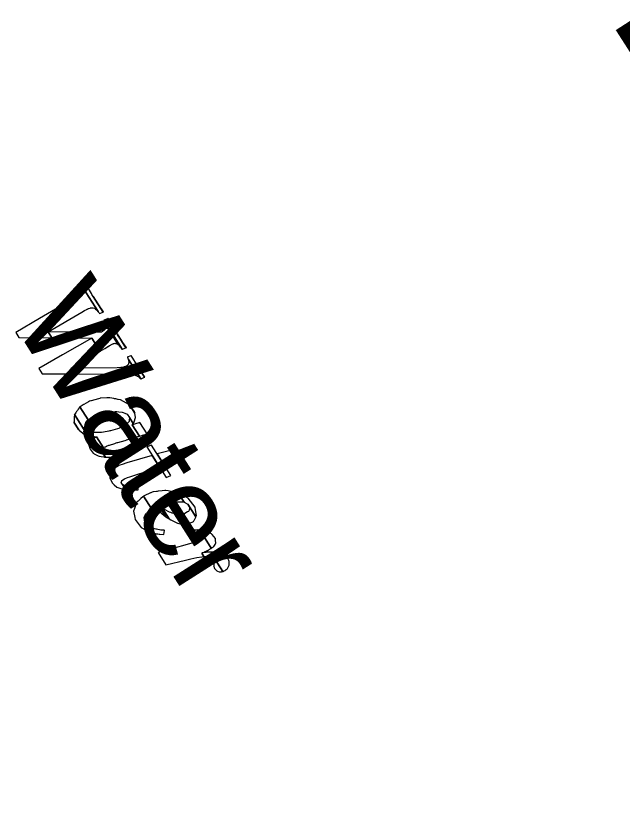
# Model space of a CAD drawing. Extents: x 3962991 to 3983549, y 181631 to 204078.
# Drawn here: x 3974929.3 to 3975250.1, y 189141.8 to 189559.1 of the extents above; entities that cross this region are included whole.
import ezdxf

# ---------------------------------------------------------------- set-up
doc = ezdxf.new("R2010")
doc.units = 0
for name, color, linetype in [('V-ANNO-MASK', 7, 'Continuous'), ('V-ANNO-MASK2', 7, 'Continuous'), ('V-RIVR-IDEN', 7, 'Continuous'), ('V-TOPO-GNAM-IDEN', 7, 'Continuous')]:
    doc.layers.add(name, color=color, linetype=linetype)

msp = doc.modelspace()

# ---------------------------------------------------------------- linework, layer by layer
at = {"layer": 'V-ANNO-MASK2'}
for points in [[(3974941.82, 189399.08), (3974929.27, 189391.73), (3974930.97, 189389.06), (3974948.29, 189388.9), (3974946.36, 189391.93), (3974964.2, 189402.37), (3974965.69, 189403.24), (3974965.83, 189403.31), (3974965.94, 189403.38), (3974966.8, 189403.85), (3974966.94, 189403.93), (3974967.2, 189404.07), (3974967.32, 189404.12), (3974967.53, 189404.2), (3974967.77, 189404.29), (3974968.54, 189404.58), (3974968.58, 189404.6), (3974968.74, 189404.66), (3974969.03, 189404.69), (3974969.29, 189404.71), (3974969.83, 189404.75), (3974969.9, 189404.76), (3974970, 189404.77), (3974970.07, 189404.77), (3974970.29, 189404.69), (3974970.92, 189404.45), (3974971.04, 189404.4), (3974971.34, 189404.15), (3974971.38, 189404.12), (3974971.42, 189404.09), (3974971.53, 189404), (3974971.53, 189404), (3974971.94, 189403.66), (3974972.09, 189403.54), (3974972.16, 189403.46), (3974972.64, 189402.9), (3974972.71, 189402.82), (3974972.78, 189402.74), (3974963.31, 189417.64), (3974963.39, 189417.48), (3974963.47, 189417.31), (3974964.06, 189416.2), (3974964.08, 189416.14), (3974964.18, 189415.86), (3974964.47, 189415.11), (3974964.55, 189414.9), (3974964.54, 189414.87), (3974964.54, 189414.84), (3974964.55, 189414.61), (3974964.56, 189414.46), (3974964.59, 189413.65), (3974964.52, 189413.5), (3974964.48, 189413.44), (3974964.44, 189413.34), (3974964.41, 189413.28), (3974964.17, 189412.75), (3974964.06, 189412.5), (3974963.86, 189412.33), (3974963.74, 189412.21), (3974963.7, 189412.18), (3974963.1, 189411.63), (3974962.89, 189411.49), (3974962.71, 189411.38), (3974962.59, 189411.3), (3974962.35, 189411.15), (3974962.21, 189411.06), (3974961.39, 189410.54), (3974961.27, 189410.47), (3974961.14, 189410.4), (3974959.65, 189409.52)], [(3974963.32, 189417.64), (3974963.31, 189417.63), (3974972.78, 189402.74), (3974972.85, 189402.66), (3974972.92, 189402.57), (3974972.99, 189402.49), (3974973.37, 189401.98), (3974973.62, 189401.64), (3974973.64, 189401.65), (3974973.65, 189401.65), (3974975.46, 189402.48), (3974970.25, 189410.68), (3974969.58, 189411.81), (3974969.35, 189412.19), (3974966.45, 189417.12), (3974965.56, 189418.63), (3974965.5, 189418.61), (3974965.32, 189418.53), (3974965.31, 189418.53), (3974965.27, 189418.51), (3974963.45, 189417.7), (3974963.43, 189417.69), (3974963.42, 189417.68), (3974963.39, 189417.67), (3974963.35, 189417.66), (3974963.33, 189417.65)], [(3974971.21, 189409.25), (3974970.25, 189410.68), (3974975.46, 189402.48), (3974975.5, 189402.49), (3974975.52, 189402.5), (3974975.7, 189402.58), (3974975.7, 189402.59), (3974971.53, 189408.77)], [(3974975.9, 189398.11), (3974975.89, 189398.11), (3974985.64, 189382.77), (3974985.66, 189382.78), (3974987.51, 189383.53), (3974987.56, 189383.54), (3974982.87, 189390.91), (3974982.56, 189391.42), (3974978.59, 189398.03), (3974978.07, 189399.06), (3974977.96, 189399.02), (3974977.78, 189398.94), (3974977.77, 189398.93), (3974977.73, 189398.91)], [(3974976.8, 189396.39), (3974976.9, 189396.21), (3974984.75, 189383.87), (3974984.82, 189383.78), (3974984.9, 189383.68), (3974984.98, 189383.59), (3974985.06, 189383.49), (3974985.2, 189383.3), (3974985.19, 189383.31), (3974985.6, 189382.75), (3974985.63, 189382.77), (3974985.64, 189382.77), (3974975.89, 189398.11), (3974975.98, 189397.94), (3974976.16, 189397.59), (3974976.43, 189397.08), (3974976.53, 189396.9), (3974976.62, 189396.73), (3974976.71, 189396.56)], [(3974967.5, 189391.82), (3974946.36, 189391.93), (3974948.29, 189388.9), (3974969.48, 189388.71), (3974973.88, 189381.79), (3974976.36, 189383.24), (3974977.85, 189384.12), (3974977.99, 189384.19), (3974978.11, 189384.26), (3974978.94, 189384.75), (3974979.08, 189384.84), (3974979.34, 189384.98), (3974979.45, 189385.05), (3974979.45, 189385.05), (3974979.64, 189385.15), (3974979.86, 189385.28), (3974980.58, 189385.65), (3974980.62, 189385.67), (3974980.77, 189385.75), (3974981.03, 189385.81), (3974981.27, 189385.86), (3974981.78, 189385.97), (3974981.84, 189385.98), (3974981.97, 189385.95), (3974982.05, 189385.93), (3974982.24, 189385.89), (3974982.82, 189385.74), (3974982.99, 189385.62), (3974983.26, 189385.41), (3974983.3, 189385.39), (3974983.33, 189385.36), (3974983.43, 189385.29), (3974977.26, 189394.98), (3974977.25, 189394.92), (3974977.25, 189394.9), (3974977.24, 189394.89), (3974977.19, 189394.73), (3974977.16, 189394.63), (3974977.01, 189394.11), (3974976.96, 189393.94), (3974976.94, 189393.85), (3974976.88, 189393.79), (3974976.83, 189393.74), (3974976.5, 189393.37), (3974976.34, 189393.19), (3974976.16, 189392.99), (3974976.05, 189392.86), (3974976.01, 189392.83), (3974975.35, 189392.38), (3974975.13, 189392.24), (3974974.96, 189392.12), (3974974.85, 189392.04), (3974974.61, 189391.88), (3974974.47, 189391.78), (3974973.32, 189391.79), (3974973.16, 189391.79), (3974972.98, 189391.79), (3974970.92, 189391.8)], [(3974977.09, 189395.57), (3974977.27, 189394.98), (3974983.43, 189385.29), (3974983.81, 189385.01), (3974984.12, 189384.63), (3974984.2, 189384.53), (3974984.75, 189383.87), (3974976.89, 189396.22), (3974977.01, 189395.84), (3974977.02, 189395.78)], [(3974954.06, 189379.84), (3974941.45, 189372.58), (3974943.16, 189369.89), (3974960.43, 189369.81), (3974958.53, 189372.81), (3974973.88, 189381.79), (3974969.48, 189388.71)], [(3974983.17, 189390.46), (3974982.87, 189390.91), (3974987.56, 189383.55), (3974987.57, 189383.55), (3974987.76, 189383.62), (3974987.1, 189384.66)], [(3974987.83, 189383.66), (3974987.1, 189384.66), (3974987.76, 189383.62), (3974987.83, 189383.65)], [(3974982.92, 189372.93), (3974958.53, 189372.81), (3974960.43, 189369.82), (3974984.97, 189369.71), (3974987.03, 189369.7), (3974987.21, 189369.7), (3974987.37, 189369.7), (3974988.52, 189369.69), (3974988.72, 189369.69), (3974989.08, 189369.66), (3974989.25, 189369.65), (3974989.51, 189369.63), (3974989.84, 189369.6), (3974990.84, 189369.51), (3974990.9, 189369.51), (3974991.11, 189369.49), (3974991.43, 189369.46), (3974991.72, 189369.44), (3974992.51, 189369.09), (3974992.51, 189369.1), (3974992.61, 189369.05), (3974992.76, 189368.99), (3974992.86, 189368.94), (3974993.08, 189368.84), (3974993.75, 189368.55), (3974993.88, 189368.5), (3974994.08, 189368.41), (3974994.12, 189368.37), (3974994.16, 189368.33), (3974994.3, 189368.21), (3974994.78, 189367.75), (3974994.96, 189367.59), (3974995, 189367.54), (3974995.31, 189367.26), (3974995.36, 189367.21), (3974988.83, 189377.47), (3974988.85, 189377.42), (3974988.93, 189377.09), (3974988.95, 189377.04), (3974988.99, 189376.86), (3974989.13, 189376.33), (3974989.16, 189376.19), (3974989.18, 189376.14), (3974989.17, 189376.12), (3974989.13, 189375.96), (3974989.1, 189375.87), (3974988.96, 189375.33), (3974988.91, 189375.14), (3974988.89, 189375.07), (3974988.86, 189374.95), (3974988.84, 189374.86), (3974988.5, 189374.5), (3974988.34, 189374.33), (3974988.15, 189374.14), (3974988.04, 189374.01), (3974988.01, 189373.97), (3974987.25, 189373.66), (3974987.01, 189373.56), (3974986.82, 189373.47), (3974986.67, 189373.44), (3974986.37, 189373.38), (3974986.2, 189373.34), (3974985.19, 189373.12), (3974985.05, 189373.08), (3974984.88, 189373.07)], [(3974988.78, 189377.58), (3974988.84, 189377.47), (3974995.36, 189367.21), (3974995.4, 189367.17), (3974995.45, 189367.13), (3974995.46, 189367.13), (3974995.47, 189367.14), (3974995.52, 189367.16), (3974995.55, 189367.17), (3974995.56, 189367.18), (3974995.57, 189367.19), (3974997.4, 189367.98), (3974997.44, 189368), (3974997.44, 189368.01), (3974997.46, 189368.01), (3974993.98, 189373.48), (3974990.41, 189379.45), (3974990.22, 189379.39), (3974990.21, 189379.38), (3974990.16, 189379.36), (3974988.29, 189378.64), (3974988.33, 189378.54), (3974988.38, 189378.43), (3974988.48, 189378.22), (3974988.64, 189377.89), (3974988.68, 189377.79), (3974988.74, 189377.68)], [(3974997.63, 189368.08), (3974993.98, 189373.48), (3974997.46, 189368.01)], [(3974963.25, 189352.41), (3974963.14, 189352.34), (3974967.53, 189345.44), (3974967.64, 189345.52), (3974968.22, 189345.94), (3974969.16, 189346.63), (3974969.27, 189346.71), (3974969.42, 189346.82), (3974969.49, 189346.87), (3974972.17, 189347.97), (3974972.85, 189348.25), (3974973.4, 189348.47), (3974973.7, 189348.55), (3974977.63, 189349.49), (3974978.29, 189349.56), (3974978.49, 189349.58), (3974981.94, 189349.92), (3974982.73, 189349.85), (3974983.71, 189349.78), (3974985.64, 189349.63), (3974986.11, 189349.42), (3974986.91, 189349.07), (3974988.19, 189348.5), (3974989.49, 189346.65), (3974991.42, 189343.62), (3974991.95, 189344.34), (3974991.99, 189344.5), (3974992.62, 189346.76), (3974992.21, 189348.96), (3974989.36, 189353.44), (3974987.84, 189354.28), (3974984.66, 189356.03), (3974984.49, 189356.06), (3974983.37, 189356.28), (3974983.22, 189356.31), (3974982.18, 189356.51), (3974981.52, 189356.64), (3974981.14, 189356.71), (3974979.05, 189357.11), (3974978.14, 189357.08), (3974977.41, 189357.04), (3974973.84, 189356.89), (3974973.66, 189356.84), (3974973.06, 189356.68), (3974969.21, 189355.62), (3974968.9, 189355.53), (3974968.32, 189355.37), (3974967.69, 189355.01), (3974965.23, 189353.57), (3974965.15, 189353.52), (3974965, 189353.43), (3974964.88, 189353.36), (3974963.87, 189352.77)], [(3974961.02, 189349.27), (3974960.34, 189348.28), (3974967.27, 189337.38), (3974968.92, 189336.84), (3974968.94, 189336.84), (3974969.24, 189336.8), (3974969.23, 189336.81), (3974969.33, 189336.79), (3974967.33, 189339.94), (3974965.86, 189342.36), (3974965.96, 189342.75), (3974966.01, 189342.94), (3974966.19, 189343.64), (3974966.19, 189343.65), (3974966.32, 189344.13), (3974966.45, 189344.65), (3974967.12, 189345.13), (3974967.53, 189345.44), (3974963.14, 189352.35), (3974962.82, 189351.89), (3974962.32, 189351.15), (3974962.07, 189350.8), (3974961.85, 189350.48), (3974961.52, 189350), (3974961.43, 189349.87), (3974961.25, 189349.61), (3974961.21, 189349.55), (3974961.17, 189349.49), (3974961.03, 189349.28)], [(3974992.03, 189349.88), (3974989.36, 189353.43), (3974992.21, 189348.96), (3974992.04, 189349.87)], [(3974960.08, 189344.44), (3974960.07, 189344.21), (3974962.66, 189340.13), (3974962.98, 189339.89), (3974965.5, 189337.95), (3974965.64, 189337.91), (3974966.05, 189337.78), (3974967.27, 189337.38), (3974960.33, 189348.28), (3974960.24, 189346.9), (3974960.21, 189346.44), (3974960.2, 189346.29)], [(3974967.42, 189339.91), (3974967.33, 189339.94), (3974969.33, 189336.79), (3974969.41, 189336.78), (3974969.79, 189336.73), (3974969.98, 189336.7), (3974969.98, 189336.71), (3974970.67, 189336.61), (3974971.14, 189336.55), (3974971.65, 189336.48), (3974972.02, 189336.43), (3974975.65, 189330.73), (3974976.07, 189331.05), (3974976.56, 189331.25), (3974976.69, 189331.29), (3974976.68, 189331.3), (3974977.36, 189331.57), (3974978.46, 189332.01), (3974978.59, 189332.06), (3974978.77, 189332.11), (3974978.77, 189332.12), (3974978.86, 189332.14), (3974981.66, 189333.04), (3974982.39, 189333.26), (3974982.96, 189333.43), (3974983.27, 189333.51), (3974987.08, 189334.64), (3974987.67, 189334.81), (3974987.85, 189334.86), (3974990.94, 189335.77), (3974990.93, 189335.78), (3974991.57, 189335.96), (3974992.36, 189336.19), (3974993.9, 189336.65), (3974994.19, 189336.73), (3974994.67, 189336.87), (3974990.86, 189342.86), (3974991.35, 189343.53), (3974991.42, 189343.62), (3974989.49, 189346.65), (3974989.46, 189346.5), (3974989.3, 189345.31), (3974989.21, 189344.56), (3974989, 189344.35), (3974987.88, 189343.23), (3974987.31, 189342.66), (3974986.72, 189342.39), (3974983.9, 189341.06), (3974983.74, 189340.99), (3974983.15, 189340.81), (3974979.36, 189339.66), (3974979.04, 189339.6), (3974978.43, 189339.48), (3974977.66, 189339.34), (3974974.64, 189338.77), (3974974.55, 189338.75), (3974974.33, 189338.76), (3974974.17, 189338.76), (3974972.77, 189338.78), (3974971.91, 189338.8), (3974971.75, 189338.8), (3974971.13, 189338.81), (3974970.5, 189338.82), (3974970.15, 189338.83), (3974969.53, 189339.08), (3974968.95, 189339.3), (3974968.12, 189339.63), (3974967.88, 189339.72)], [(3974960.06, 189344.22), (3974962.28, 189340.43), (3974962.66, 189340.13)], [(3974991.63, 189343.09), (3974990.86, 189342.86), (3974994.67, 189336.87), (3974995.44, 189337.1), (3974996.38, 189337.37), (3974996.5, 189337.41), (3974998.24, 189337.92), (3974998.74, 189338.07), (3974994.94, 189344.05), (3974994.43, 189343.91), (3974992.69, 189343.4), (3974992.57, 189343.36)], [(3974968.29, 189330.97), (3974968.61, 189329.96), (3974970.26, 189327.87), (3974970.56, 189327.71), (3974970.81, 189327.58), (3974972.78, 189326.51), (3974972.95, 189326.42), (3974973.32, 189326.35), (3974973.31, 189326.35), (3974974.42, 189326.14), (3974974.42, 189326.14), (3974975.91, 189325.85), (3974975.93, 189325.85), (3974976.24, 189325.79), (3974976.33, 189325.79), (3974976.4, 189325.79), (3974976.74, 189325.79), (3974974.7, 189328.99), (3974974.73, 189329.24), (3974974.81, 189330.1), (3974975.1, 189330.32), (3974975.41, 189330.56), (3974975.65, 189330.73), (3974972.02, 189336.43), (3974971.77, 189336.29), (3974971.42, 189336.1), (3974971.1, 189335.94), (3974970.63, 189335.68), (3974970.49, 189335.61), (3974970.24, 189335.48), (3974970.19, 189335.45), (3974970.12, 189335.41), (3974969.92, 189335.3), (3974969.91, 189335.29), (3974969.08, 189334.53), (3974968.48, 189333.96), (3974968.37, 189333.61), (3974968.34, 189333.49), (3974967.94, 189332.09), (3974968.1, 189331.59)], [(3975001.07, 189332.09), (3974998.53, 189331.16), (3975008.84, 189314.95), (3975011.28, 189316.04)], [(3975014.5, 189330.2), (3975004.02, 189327.45), (3975008.04, 189321.12), (3975018.25, 189324.31)], [(3974975.43, 189328.13), (3974974.7, 189328.99), (3974976.74, 189325.79), (3974976.92, 189325.79), (3974977.54, 189325.8), (3974977.97, 189325.8), (3974978.44, 189325.8), (3974979.41, 189325.81), (3974980.01, 189325.81), (3974980.18, 189325.81), (3974980.96, 189325.9), (3974980.96, 189325.9), (3974982.25, 189326.04), (3974982.4, 189326.06), (3974982.36, 189326.47), (3974982.34, 189326.67), (3974982.22, 189327.79), (3974981.65, 189327.76), (3974981.54, 189327.76), (3974981.34, 189327.74), (3974981.18, 189327.73), (3974979.85, 189327.65), (3974979, 189327.66), (3974978.83, 189327.67), (3974978.22, 189327.68), (3974977.24, 189327.69), (3974976.77, 189327.7), (3974976.22, 189327.87)], [(3974978.96, 189314.85), (3974980.23, 189312.11), (3974981.28, 189311.2), (3974982.73, 189309.93), (3974984.26, 189309.36), (3974986.26, 189308.62), (3974987.47, 189308.53), (3974985.66, 189311.38), (3974985.1, 189312.33), (3974985.25, 189312.8), (3974985.39, 189313.23), (3974985.43, 189313.35), (3974986.75, 189314.37), (3974987.09, 189314.49), (3974987.97, 189314.82), (3974988.41, 189314.98), (3974989.63, 189315.38), (3974992.23, 189316.21), (3975005.36, 189320.43), (3975001.4, 189326.66), (3974988.05, 189322.77), (3974985.49, 189321.88), (3974984.29, 189321.46), (3974983.85, 189321.3), (3974983.05, 189320.85), (3974982.74, 189320.67), (3974981.3, 189319.84), (3974981.22, 189319.79), (3974980.92, 189319.62), (3974980.67, 189319.3), (3974980.64, 189319.26), (3974980.01, 189318.45), (3974979.17, 189317.36), (3974979.03, 189315.75)], [(3974985.73, 189311.34), (3974985.66, 189311.38), (3974987.47, 189308.53), (3974987.53, 189308.52), (3974988, 189308.49), (3974988.43, 189308.45), (3974988.54, 189308.44), (3974990.62, 189308.28), (3974991.02, 189308.31), (3974992.07, 189308.37), (3974992.59, 189308.41), (3974994.01, 189308.48), (3974993.91, 189310.43), (3974992.79, 189310.41), (3974991.34, 189310.37), (3974990.81, 189310.37), (3974989.73, 189310.34), (3974989.27, 189310.41), (3974987.11, 189310.7), (3974986.99, 189310.72), (3974986.39, 189311.02)], [(3974992.22, 189293.88), (3974992.45, 189292.82), (3974995.57, 189288.62), (3974997.82, 189287.29), (3975000.07, 189285.96), (3975001.25, 189285.74), (3974997.51, 189291.62), (3974997.37, 189292.48), (3974997.36, 189292.49), (3974997.14, 189293.95), (3974997.58, 189294.72), (3974997.94, 189295.34), (3974998.21, 189295.81), (3974998.4, 189296.12), (3974999.76, 189297.18), (3974999.79, 189297.2), (3975000.82, 189298), (3975001.21, 189298.19), (3974996.8, 189305.13), (3974996.48, 189304.84), (3974995.5, 189303.94), (3974995.48, 189303.92), (3974994.18, 189302.74), (3974993.95, 189302.52), (3974993.58, 189302.19), (3974993.11, 189301.75), (3974992.78, 189300.8), (3974992.53, 189300.08), (3974992.39, 189299.66), (3974992.03, 189298.59), (3974991.54, 189297.16)], [(3974998.68, 189305.95), (3974996.8, 189305.12), (3975001.21, 189298.19), (3975003.05, 189299.08), (3975004.29, 189297.89), (3975008.62, 189294.24), (3975005.06, 189299.85), (3975005.2, 189299.9), (3975005.98, 189300.17), (3975006.45, 189300.33), (3975007.98, 189300.87), (3975008.38, 189301), (3975008.82, 189301.15), (3975010.87, 189301.55), (3975012.21, 189301.81), (3975012.66, 189301.9), (3975013.63, 189302.09), (3975014.16, 189302.1), (3975016.78, 189302.14), (3975017.45, 189302.15), (3975017.45, 189302.16), (3975017.77, 189302.16), (3975018.29, 189301.92), (3975015.03, 189307.03), (3975014.63, 189307.1), (3975014.27, 189307.16), (3975013.5, 189307.3), (3975010.52, 189307.83), (3975009.91, 189307.94), (3975008.68, 189308.15), (3975008.21, 189308.1), (3975006.8, 189307.94), (3975004.66, 189307.7), (3975004.16, 189307.64), (3975003.7, 189307.6), (3975001.96, 189307.4), (3975001.51, 189307.2), (3975000.77, 189306.87), (3975000.63, 189306.81), (3974999.06, 189306.12)], [(3975016.91, 189306), (3975015.04, 189307.02), (3975018.29, 189301.92), (3975020.02, 189301.1), (3975020.31, 189300.97), (3975024.58, 189294.25), (3975024.95, 189294.99), (3975024.39, 189297.88), (3975024.11, 189299.34), (3975020.47, 189304.04), (3975018.51, 189305.11), (3975017.21, 189305.83)], [(3975007.93, 189298.01), (3975007.09, 189298.43), (3975010.45, 189293.14), (3975011.32, 189292.68), (3975014.15, 189291.18), (3975014.88, 189290.78), (3975015.48, 189290.69), (3975018.02, 189290.3), (3975019.7, 189290.04), (3975020.08, 189290.22), (3975020.08, 189290.23), (3975020.93, 189290.62), (3975021.34, 189290.82), (3975023.37, 189291.78), (3975023.66, 189292.39), (3975023.8, 189292.68), (3975023.96, 189292.99), (3975024.49, 189294.08), (3975024.58, 189294.25), (3975020.31, 189300.97), (3975021.39, 189298.95), (3975020.94, 189297.74), (3975020.81, 189297.37), (3975020.7, 189297.05), (3975020.2, 189296.77), (3975018.27, 189295.65), (3975017.75, 189295.61), (3975016.71, 189295.53), (3975016.23, 189295.49), (3975014.79, 189295.38), (3975011.95, 189296.23), (3975011.29, 189296.43), (3975010.69, 189296.61)], [(3975005.37, 189299.63), (3975005.06, 189299.85), (3975008.62, 189294.24), (3975009.01, 189293.91), (3975010.45, 189293.14), (3975007.08, 189298.44)], [(3974999.31, 189289.43), (3974997.51, 189291.62), (3975001.24, 189285.74), (3975001.71, 189285.65), (3975002.51, 189285.51), (3975003.57, 189285.31), (3975004.42, 189285.15), (3975005.07, 189285.03), (3975005.46, 189285.01), (3975007.59, 189284.89), (3975007.59, 189284.93), (3975007.87, 189286.93), (3975007.89, 189287.07), (3975007.77, 189287.08), (3975006.14, 189287.22), (3975006.1, 189287.22), (3975003.8, 189287.63), (3975003.37, 189287.7), (3975002.73, 189287.81), (3975001.65, 189288.33), (3975000.31, 189288.96)], [(3975014.75, 189278.1), (3975004.58, 189275.27), (3975008.73, 189268.75), (3975019.04, 189271.36), (3975021.86, 189271.99), (3975024.98, 189272.67), (3975027.78, 189273.07), (3975027.91, 189273.09), (3975028.8, 189273.22), (3975028.85, 189273.22), (3975027.68, 189275.06), (3975027.9, 189275.16), (3975028.9, 189275.61), (3975029.19, 189275.73), (3975029.19, 189275.74), (3975029.21, 189275.74), (3975029.25, 189275.76), (3975029.46, 189275.85), (3975030, 189276.1), (3975030.05, 189276.11), (3975030.04, 189276.12), (3975030.06, 189276.12), (3975030.58, 189276.35), (3975030.9, 189276.49), (3975031.13, 189276.64), (3975031.15, 189276.66), (3975031.38, 189276.79), (3975031.37, 189276.79), (3975031.59, 189276.93), (3975032.01, 189277.18), (3975032.2, 189277.3), (3975032.59, 189277.54), (3975032.61, 189277.56), (3975032.67, 189277.6), (3975028.54, 189284.1), (3975028.5, 189284.01), (3975028.49, 189283.98), (3975028.29, 189283.45), (3975028.19, 189283.18), (3975027.8, 189282.9), (3975027.58, 189282.75), (3975027.37, 189282.6), (3975027.35, 189282.59), (3975027.13, 189282.43), (3975026.84, 189282.23), (3975026.38, 189281.91), (3975026.37, 189281.89), (3975026.32, 189281.88), (3975025.77, 189281.65), (3975025.56, 189281.56), (3975025.51, 189281.54), (3975025.5, 189281.54), (3975025.2, 189281.42), (3975024.19, 189281), (3975023.96, 189280.91), (3975023.92, 189280.89), (3975023.15, 189280.58), (3975023.04, 189280.53), (3975020.47, 189279.76), (3975017.49, 189278.86)], [(3975020.3, 189286.67), (3975020.25, 189286.66), (3975021.29, 189285.03), (3975021.34, 189285.03), (3975021.6, 189285.07), (3975022.76, 189285.25), (3975023.11, 189285.3), (3975023.12, 189285.3), (3975023.17, 189285.31), (3975022.13, 189286.95), (3975022.09, 189286.93), (3975022.07, 189286.93), (3975021.72, 189286.88), (3975020.56, 189286.71)], [(3975020.25, 189286.66), (3975020.41, 189284.89), (3975021.29, 189285.03)], [(3975022.39, 189286.96), (3975022.14, 189286.94), (3975023.17, 189285.31), (3975023.42, 189285.35), (3975024.11, 189285.36), (3975024.16, 189285.36), (3975024.18, 189285.36), (3975024.84, 189285.37), (3975025.25, 189285.37), (3975025.57, 189285.38), (3975025.61, 189285.38), (3975025.6, 189285.38), (3975025.91, 189285.38), (3975025.91, 189285.39), (3975026.21, 189285.38), (3975026.88, 189285.24), (3975027.2, 189285.17), (3975027.82, 189285.03), (3975027.87, 189285.02), (3975028.54, 189284.1), (3975032.67, 189277.6), (3975033.23, 189277.94), (3975033.8, 189278.29), (3975033.98, 189278.56), (3975034.73, 189279.65), (3975034.92, 189279.93), (3975034.99, 189280.03), (3975035.17, 189280.29), (3975034.97, 189281.92), (3975034.97, 189281.93), (3975034.94, 189282.17), (3975034.93, 189282.2), (3975034.87, 189282.72), (3975033.19, 189284.95), (3975033.08, 189285.1), (3975032.88, 189285.21), (3975031.56, 189285.96), (3975031.02, 189286.26), (3975030.83, 189286.37), (3975030.24, 189286.71), (3975028.67, 189286.92), (3975028.28, 189286.97), (3975027.41, 189287.08), (3975026.57, 189287.19), (3975026.47, 189287.21), (3975026.43, 189287.21), (3975025.85, 189287.29), (3975025.59, 189287.27), (3975025.05, 189287.22), (3975024.76, 189287.19), (3975024.47, 189287.16), (3975024.44, 189287.16), (3975024.13, 189287.13), (3975023.75, 189287.09), (3975023.12, 189287.03), (3975023.1, 189287.03), (3975023.05, 189287.03)], [(3975027.94, 189275.1), (3975027.68, 189275.06), (3975028.85, 189273.22), (3975029.11, 189273.26), (3975030.39, 189273.26), (3975030.77, 189273.26), (3975030.78, 189273.26), (3975030.84, 189273.26), (3975031.11, 189273.26), (3975031.81, 189273.26), (3975031.8, 189273.26), (3975031.86, 189273.26), (3975031.88, 189273.26), (3975032.63, 189273.12), (3975033.1, 189273.04), (3975033.46, 189272.97), (3975033.5, 189272.96), (3975034.14, 189272.45), (3975034.43, 189272.21), (3975038.81, 189265.33), (3975038.94, 189265.38), (3975039.39, 189265.57), (3975039.61, 189265.65), (3975040.04, 189265.82), (3975040.06, 189265.85), (3975040.62, 189266.33), (3975041.13, 189266.77), (3975041.12, 189266.77), (3975041.36, 189266.97), (3975041.96, 189268.28), (3975042.12, 189268.61), (3975042.12, 189268.62), (3975042.18, 189268.73), (3975042.18, 189269.26), (3975042.2, 189270.56), (3975041.96, 189271.12), (3975041.96, 189271.13), (3975041.93, 189271.21), (3975041.49, 189272.26), (3975040.26, 189273.83), (3975040.23, 189273.85), (3975040.04, 189273.96), (3975038.74, 189274.66), (3975038.22, 189274.95), (3975038.03, 189275.05), (3975037.6, 189275.13), (3975035.99, 189275.41), (3975035.59, 189275.47), (3975034.7, 189275.63), (3975033.85, 189275.61), (3975033.81, 189275.61), (3975033.28, 189275.6), (3975033.01, 189275.6), (3975032.45, 189275.58), (3975032.29, 189275.58), (3975032.14, 189275.58), (3975031.85, 189275.57), (3975031.81, 189275.57), (3975031.49, 189275.57), (3975031.08, 189275.55), (3975030.47, 189275.47), (3975030.46, 189275.47), (3975030.41, 189275.46), (3975029.77, 189275.36), (3975029.52, 189275.33), (3975029.47, 189275.32), (3975029.46, 189275.32), (3975029.11, 189275.27)], [(3975033.99, 189268.19), (3975034.44, 189266.89), (3975035.56, 189265.72), (3975035.58, 189265.72), (3975035.65, 189265.68), (3975036.02, 189265.54), (3975036.01, 189265.54), (3975036.96, 189265.16), (3975037.03, 189265.13), (3975037.05, 189265.13), (3975037.67, 189265.19), (3975038.07, 189265.22), (3975038.37, 189265.25), (3975038.41, 189265.25), (3975038.7, 189265.28), (3975038.81, 189265.33), (3975034.43, 189272.21), (3975034.5, 189271.88), (3975034.64, 189271.18), (3975034.66, 189271.09), (3975034.53, 189270.78), (3975034.38, 189270.37), (3975034.13, 189269.72), (3975034.12, 189269.7), (3975034.11, 189269.65), (3975034.01, 189268.7), (3975033.98, 189268.32), (3975033.97, 189268.25)]]:
    msp.add_lwpolyline(points, close=True, dxfattribs=at)

# ---------------------------------------------------------------- texts
at = {"layer": 'V-ANNO-MASK'}
for s, height, rotation, p in [('PLAQUEMINES', 99.9998, 302.6654, (3974996.1, 189942.4)), ('Water', 50, 302.457, (3974926.43, 189398.18))]:
    msp.add_text(s, height=height, rotation=rotation, dxfattribs=at).set_placement(p)
at = {"layer": 'V-RIVR-IDEN'}
msp.add_text('Water', height=50, rotation=302.457, dxfattribs=at).set_placement((3974926.43, 189398.18))
at = {"layer": 'V-TOPO-GNAM-IDEN'}
msp.add_text('PLAQUEMINES', height=99.9998, rotation=302.6654, dxfattribs=at).set_placement((3974996.1, 189942.4))

doc.saveas('drawing.dxf')
